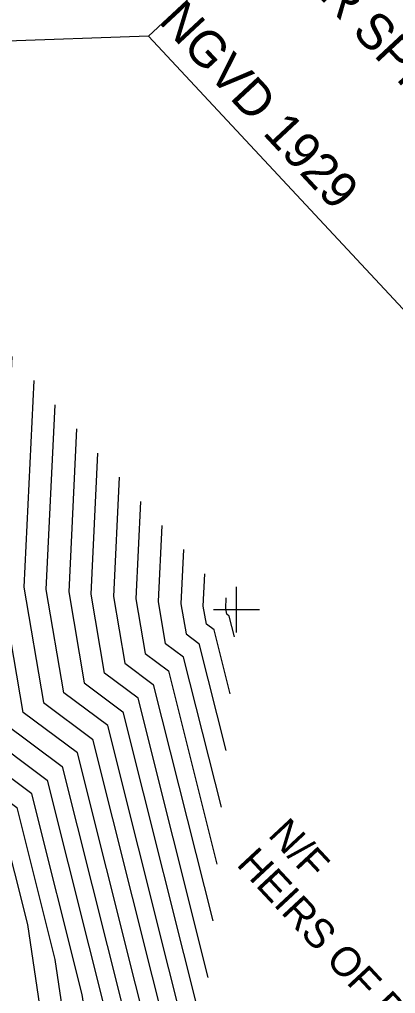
# Model space of a CAD drawing. Extents: x 487096 to 489566, y 221939 to 224454.
# Drawn here: x 488515.7 to 488556.7, y 223406.4 to 223512.7 of the extents above; entities that cross this region are included whole.
import ezdxf

# ---------------------------------------------------------------- set-up
doc = ezdxf.new("R2010")
doc.units = 0
for name, color, linetype in [('SV_CTRL_BM_INFO_BOX', 7, 'Continuous'), ('SV_ROWL_ROWL_TX', 7, 'Continuous'), ('SV_SURF_INDEX_CONTOUR', 7, 'Continuous'), ('SV_SURF_INTER_CONTOUR', 7, 'Continuous'), ('SV_SURF_SPOT', 7, 'Continuous')]:
    doc.layers.add(name, color=color, linetype=linetype)

msp = doc.modelspace()

# ---------------------------------------------------------------- linework, layer by layer
at = {"layer": 'SV_CTRL_BM_INFO_BOX'}
msp.add_line((488529.73, 223510.83), (488473.46, 223508.94), dxfattribs=at)
msp.add_lwpolyline([(488556.68, 223535.96), (488642.46, 223443.98), (488615.51, 223418.85), (488529.73, 223510.83)], close=True, dxfattribs=at)
at = {"layer": 'SV_SURF_INDEX_CONTOUR'}
for points in [[(488524.88, 223390.27), (488522.51, 223406.24), (488517.01, 223428.16), (488509.39, 223433.83), (488506.34, 223451.74), (488507.3, 223471.7)], [(488535.3, 223395.7), (488525.29, 223435.62), (488520.49, 223439.19), (488518.58, 223450.45), (488519.54, 223470.61)], [(488537.68, 223426.69), (488533.56, 223443.07), (488531.6, 223444.54), (488530.81, 223449.16), (488531.21, 223457.44)]]:
    msp.add_lwpolyline(points, dxfattribs=at)
at = {"layer": 'SV_SURF_INTER_CONTOUR'}
for points in [[(488503.21, 223489.06), (488501.45, 223452.25), (488504.95, 223431.69), (488513.7, 223425.18), (488516.53, 223413.9), (488520.17, 223389.34), (488520.38, 223384.37), (488518.01, 223375.61), (488499.88, 223344.79), (488505.11, 223329.47), (488508.84, 223312.28), (488505.58, 223289.65), (488504.58, 223284.55), (488501, 223274.45), (488497.62, 223264.42), (488497.44, 223260.4), (488494.44, 223225.95), (488496.88, 223207.44)], [(488505.54, 223486.42), (488503.89, 223452), (488507.17, 223432.76), (488515.35, 223426.67), (488519.52, 223410.07), (488522.57, 223389.51), (488522.84, 223382.98), (488519.73, 223371.47), (488503.41, 223343.73), (488509.4, 223326.18), (488512.19, 223313.32), (488508.16, 223285.35), (488508.15, 223285.24), (488508.14, 223285.22), (488500.98, 223264), (488500.59, 223255.42), (488498.01, 223225.74), (488501.75, 223197.38)], [(488510.21, 223481.15), (488508.79, 223451.48), (488511.61, 223434.9), (488518.66, 223429.65), (488525.5, 223402.41), (488527.36, 223389.85), (488527.77, 223380.2), (488523.16, 223363.19), (488510.47, 223341.61), (488517.98, 223319.59), (488518.89, 223315.4), (488517.58, 223306.28), (488514.66, 223284.35), (488513.56, 223280.5), (488507.71, 223263.16), (488506.9, 223245.48), (488505.15, 223225.3), (488509.67, 223191.06)], [(488512.54, 223478.52), (488511.24, 223451.22), (488513.83, 223435.97), (488520.32, 223431.14), (488528.49, 223398.58), (488529.76, 223390.02), (488530.23, 223378.81), (488524.88, 223359.04), (488514, 223340.55), (488522.2, 223316.5), (488522.24, 223316.4), (488522.22, 223316.27), (488517.92, 223283.9), (488516.27, 223278.14), (488511.07, 223262.74), (488510.06, 223240.5), (488508.72, 223225.09), (488512.17, 223198.92)], [(488514.68, 223206.77), (488512.29, 223224.87), (488513.21, 223235.53), (488514.44, 223262.32), (488518.98, 223275.78), (488521.17, 223283.46), (488524.95, 223311.87), (488525.38, 223316), (488524.37, 223319.45), (488517.53, 223339.49), (488526.6, 223354.9), (488532.69, 223377.42), (488532.16, 223390.19), (488531.48, 223394.75), (488521.97, 223432.64), (488516.05, 223437.04), (488513.68, 223450.96), (488514.87, 223475.88)], [(488517.21, 223473.25), (488516.13, 223450.71), (488518.27, 223438.11), (488523.63, 223434.13), (488534.47, 223390.92), (488534.56, 223390.36), (488535.16, 223376.03), (488528.32, 223350.76), (488521.06, 223338.43), (488526.53, 223322.39), (488528.52, 223315.61), (488527.68, 223307.47), (488524.43, 223283.01), (488521.69, 223273.42), (488517.8, 223261.9), (488516.37, 223230.56), (488515.86, 223224.65), (488517.18, 223214.63)], [(488521.87, 223467.98), (488521.02, 223450.19), (488522.72, 223440.26), (488526.94, 223437.11), (488535.78, 223401.9)], [(488536.25, 223408.09), (488528.6, 223438.6), (488524.94, 223441.33), (488523.47, 223449.93), (488524.21, 223465.34)], [(488526.54, 223462.71), (488525.92, 223449.68), (488527.16, 223442.4), (488530.25, 223440.09), (488536.73, 223414.29)], [(488528.87, 223460.07), (488528.36, 223449.42), (488529.38, 223443.47), (488531.91, 223441.58), (488537.2, 223420.49)], [(488533.54, 223454.8), (488533.26, 223448.9), (488533.82, 223445.61), (488535.22, 223444.56), (488538.15, 223432.89)], [(488538.62, 223439.08), (488536.88, 223446.05), (488536.04, 223446.68), (488535.7, 223448.64), (488535.87, 223452.17)], [(488539.1, 223445.28), (488538.53, 223447.55), (488538.26, 223447.75), (488538.15, 223448.39), (488538.2, 223449.53)]]:
    msp.add_lwpolyline(points, dxfattribs=at)
at = {"layer": 'SV_SURF_SPOT'}
for p, q in [((488539.33, 223445.76), (488539.33, 223450.76)), ((488536.83, 223448.26), (488541.83, 223448.26)), ((488539.33, 223448.26), (488539.33, 223448.26))]:
    msp.add_line(p, q, dxfattribs=at)

# ---------------------------------------------------------------- texts
at = {"layer": 'SV_CTRL_BM_INFO_BOX'}
for s, p in [(' RR SPIKE IN 24" MAPLE                    ', (488544.64, 223519.01)), (' NGVD 1929', (488529.72, 223513.48))]:
    msp.add_text(s, height=3.937, rotation=313, dxfattribs=at).set_placement(p)
at = {"layer": 'SV_ROWL_ROWL_TX'}
for s, p in [('N/F', (488542.66, 223423.59)), ('HEIRS OF DAVID T. SCHREIBER, SR.', (488539.22, 223420.39))]:
    msp.add_text(s, height=3.2, rotation=313, dxfattribs=at).set_placement(p)

doc.saveas('drawing.dxf')
